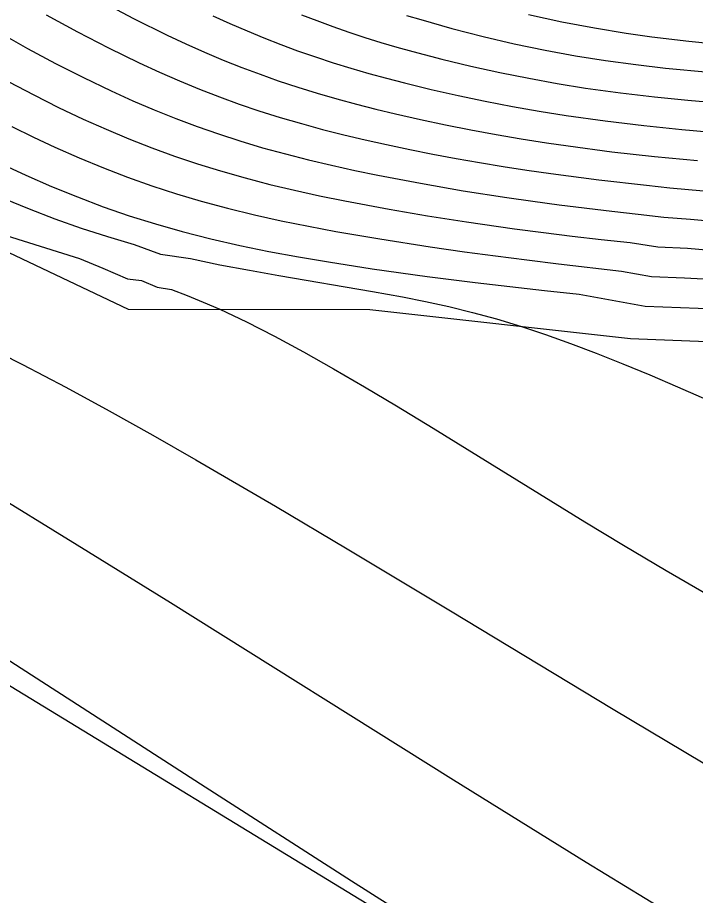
# Model space of a CAD drawing. Extents: x 2356077 to 2359823, y 225951 to 227822.
# Drawn here: x 2357367.09 to 2357382.27, y 226857.4 to 226877.04 of the extents above; entities that cross this region are included whole.
import ezdxf

# ---------------------------------------------------------------- set-up
doc = ezdxf.new("R2010")
doc.units = 0
for name, color, linetype in [('DTM Contours Major', 7, 'Continuous'), ('DTM Contours Minor', 7, 'Continuous'), ('Exist Roads EOP', 7, 'Continuous'), ('PH Exist DTM Breakline', 7, 'Continuous')]:
    doc.layers.add(name, color=color, linetype=linetype)

msp = doc.modelspace()

# ---------------------------------------------------------------- linework, layer by layer
at = {"layer": 'DTM Contours Major'}
for points in [[(2357373.447, 226877.104), (2357373.786, 226876.973), (2357374.147, 226876.841), (2357374.506, 226876.716), (2357374.864, 226876.598), (2357375.223, 226876.486), (2357375.582, 226876.379), (2357375.942, 226876.278), (2357376.588, 226876.108), (2357377.237, 226875.952), (2357377.886, 226875.809), (2357378.533, 226875.681), (2357379.174, 226875.565), (2357379.808, 226875.464), (2357380.586, 226875.355), (2357381.35, 226875.265), (2357382.1, 226875.189), (2357383.971, 226875.027)], [(2357366.889, 226875.604), (2357367.448, 226875.31), (2357368.004, 226875.032), (2357368.558, 226874.77), (2357369.07, 226874.542), (2357369.581, 226874.328), (2357370.091, 226874.129), (2357370.602, 226873.942), (2357371.114, 226873.769), (2357371.628, 226873.609), (2357372.18, 226873.452), (2357372.734, 226873.308), (2357373.291, 226873.176), (2357373.851, 226873.053), (2357374.414, 226872.939), (2357375.406, 226872.754), (2357376.267, 226872.607), (2357377.139, 226872.471), (2357378.218, 226872.316), (2357378.862, 226872.231), (2357379.509, 226872.151), (2357380.156, 226872.076), (2357380.802, 226872.006), (2357381.423, 226871.909), (2357382.092, 226871.882), (2357383.351, 226871.77)], [(2357366.23, 226869.763), (2357367.195, 226869.279), (2357368.166, 226868.769), (2357369.14, 226868.239), (2357370.112, 226867.695), (2357371.08, 226867.143), (2357372.859, 226866.106), (2357374.467, 226865.155), (2357376.784, 226863.764), (2357380.424, 226861.563), (2357384.848, 226858.936), (2357385.926, 226858.298), (2357386.816, 226857.79), (2357387.351, 226857.497), (2357387.89, 226857.215)]]:
    msp.add_lwpolyline(points, dxfattribs=at)
at = {"layer": 'DTM Contours Minor'}
for points in [[(2357368.918, 226877.419), (2357369.681, 226877.019), (2357370.433, 226876.649), (2357370.857, 226876.452), (2357371.276, 226876.267), (2357371.692, 226876.091), (2357372.106, 226875.926), (2357372.516, 226875.772), (2357372.926, 226875.627), (2357373.363, 226875.482), (2357373.799, 226875.347), (2357374.235, 226875.221), (2357374.673, 226875.102), (2357375.111, 226874.991), (2357375.551, 226874.885), (2357376.11, 226874.758), (2357376.672, 226874.639), (2357377.236, 226874.528), (2357377.801, 226874.424), (2357378.367, 226874.327), (2357378.932, 226874.238), (2357379.42, 226874.167), (2357380.392, 226874.04), (2357381.353, 226873.933), (2357382.311, 226873.841)], [(2357378.527, 226877.11), (2357379.273, 226876.947), (2357380.006, 226876.808), (2357380.719, 226876.69), (2357381.29, 226876.609), (2357382.122, 226876.509), (2357383.223, 226876.399)], [(2357367.727, 226877.099), (2357368.427, 226876.718), (2357369.121, 226876.36), (2357369.808, 226876.026), (2357370.262, 226875.818), (2357370.712, 226875.623), (2357371.16, 226875.439), (2357371.606, 226875.266), (2357372.05, 226875.105), (2357372.493, 226874.954), (2357372.968, 226874.805), (2357373.442, 226874.667), (2357373.917, 226874.538), (2357374.394, 226874.418), (2357374.872, 226874.305), (2357375.351, 226874.198), (2357375.869, 226874.089), (2357376.389, 226873.986), (2357376.911, 226873.888), (2357377.435, 226873.795), (2357377.962, 226873.708), (2357378.49, 226873.626), (2357379.027, 226873.548), (2357380.102, 226873.408), (2357381.169, 226873.288), (2357381.697, 226873.234), (2357383.79, 226873.046)], [(2357371.456, 226877.082), (2357371.843, 226876.907), (2357372.226, 226876.742), (2357372.605, 226876.585), (2357372.982, 226876.438), (2357373.357, 226876.299), (2357373.756, 226876.16), (2357374.155, 226876.029), (2357374.553, 226875.906), (2357374.951, 226875.791), (2357375.35, 226875.681), (2357375.751, 226875.577), (2357376.352, 226875.43), (2357376.956, 226875.294), (2357377.561, 226875.168), (2357378.167, 226875.052), (2357378.77, 226874.946), (2357379.37, 226874.851), (2357380.247, 226874.728), (2357381.111, 226874.624), (2357381.962, 226874.537), (2357384.07, 226874.35)], [(2357375.799, 226877.09), (2357376.116, 226876.994), (2357376.813, 226876.795), (2357377.513, 226876.616), (2357378.21, 226876.455), (2357378.902, 226876.312), (2357379.585, 226876.187), (2357380.255, 226876.08), (2357380.933, 226875.987), (2357381.596, 226875.909), (2357382.577, 226875.816)], [(2357366.674, 226876.707), (2357367.307, 226876.352), (2357367.937, 226876.015), (2357368.563, 226875.697), (2357369.184, 226875.399), (2357369.667, 226875.181), (2357370.148, 226874.976), (2357370.627, 226874.784), (2357371.105, 226874.605), (2357371.583, 226874.438), (2357372.061, 226874.282), (2357372.573, 226874.129), (2357373.086, 226873.988), (2357373.602, 226873.857), (2357374.118, 226873.735), (2357374.637, 226873.622), (2357375.158, 226873.514), (2357376.109, 226873.333), (2357377.069, 226873.167), (2357378.041, 226873.015), (2357378.628, 226872.931), (2357379.217, 226872.852), (2357380.397, 226872.709), (2357380.985, 226872.645), (2357381.56, 226872.571), (2357382.16, 226872.531), (2357383.865, 226872.376)], [(2357366.957, 226874.604), (2357367.44, 226874.367), (2357367.922, 226874.142), (2357368.464, 226873.903), (2357369.007, 226873.679), (2357369.551, 226873.471), (2357370.096, 226873.278), (2357370.645, 226873.099), (2357371.196, 226872.934), (2357371.79, 226872.774), (2357372.389, 226872.627), (2357372.992, 226872.493), (2357373.6, 226872.37), (2357374.211, 226872.256), (2357375.199, 226872.086), (2357376.329, 226871.91), (2357377.096, 226871.8), (2357377.791, 226871.706), (2357378.494, 226871.616), (2357379.203, 226871.531), (2357380.613, 226871.369), (2357381.283, 226871.247), (2357382.025, 226871.217), (2357382.732, 226871.181)], [(2357366.869, 226873.699), (2357367.27, 226873.513), (2357367.847, 226873.261), (2357368.425, 226873.026), (2357369.005, 226872.808), (2357369.589, 226872.607), (2357370.177, 226872.422), (2357370.77, 226872.253), (2357371.412, 226872.089), (2357372.061, 226871.941), (2357372.717, 226871.807), (2357373.38, 226871.685), (2357374.049, 226871.572), (2357375.027, 226871.421), (2357376.257, 226871.25), (2357377.332, 226871.113), (2357378.885, 226870.932), (2357379.667, 226870.848), (2357381.14, 226870.584), (2357383.512, 226870.491)], [(2357366.778, 226872.994), (2357367.345, 226872.759), (2357367.922, 226872.539), (2357368.507, 226872.332), (2357369.1, 226872.14), (2357369.7, 226871.964), (2357370.285, 226871.748), (2357370.96, 226871.649), (2357371.618, 226871.511), (2357372.278, 226871.385), (2357372.936, 226871.269), (2357375.037, 226870.914), (2357375.708, 226870.791), (2357376.223, 226870.687), (2357376.744, 226870.573), (2357377.273, 226870.443), (2357377.814, 226870.296), (2357378.37, 226870.129), (2357378.913, 226869.949), (2357379.472, 226869.749), (2357380.047, 226869.531), (2357380.638, 226869.296), (2357381.245, 226869.046), (2357381.868, 226868.781), (2357383.042, 226868.264)], [(2357366.827, 226872.167), (2357368.472, 226871.65), (2357368.994, 226871.435), (2357369.549, 226871.196), (2357369.863, 226871.159), (2357370.215, 226871.008), (2357370.534, 226870.958), (2357370.886, 226870.823), (2357371.246, 226870.676), (2357371.618, 226870.513), (2357372.215, 226870.231), (2357372.841, 226869.912), (2357373.491, 226869.56), (2357374.165, 226869.18), (2357374.859, 226868.776), (2357375.569, 226868.352), (2357376.39, 226867.854), (2357379.792, 226865.759), (2357380.657, 226865.236), (2357381.61, 226864.67), (2357382.555, 226864.121)], [(2357366.334, 226866.523), (2357368.424, 226865.245), (2357370.509, 226863.952), (2357376.848, 226859.985), (2357379.819, 226858.144), (2357382.02, 226856.803)], [(2357361.315, 226866.251), (2357371.288, 226859.824), (2357374.567, 226857.722), (2357377.914, 226855.6), (2357379.716, 226854.478), (2357381.057, 226853.66), (2357382.345, 226852.897), (2357383.56, 226852.203), (2357384.707, 226851.58), (2357385.791, 226851.027), (2357386.818, 226850.546), (2357387.791, 226850.137), (2357388.247, 226849.965), (2357388.696, 226849.807), (2357389.273, 226849.622), (2357389.805, 226849.466), (2357390.812, 226849.195), (2357392.076, 226848.863), (2357392.617, 226848.716), (2357393.189, 226848.555), (2357393.795, 226848.377), (2357394.436, 226848.179), (2357396.878, 226847.346), (2357399.604, 226846.293)]]:
    msp.add_lwpolyline(points, dxfattribs=at)
at = {"layer": 'Exist Roads EOP'}
msp.add_lwpolyline([(2357548.158, 226751.097), (2357465.654, 226801.744), (2357379.741, 226854.27), (2357296.317, 226905.048), (2357214.489, 226955.136), (2357131.706, 227005.719), (2357050.471, 227054.837), (2356971.347, 227103.361), (2356888.766, 227153.021), (2356805.008, 227204.071), (2356729.232, 227250.322), (2356641.873, 227303.321), (2356558.204, 227353.943), (2356475.441, 227404.348), (2356389.192, 227456.864), (2356305.906, 227507.596), (2356229.771, 227554.142)], dxfattribs=at)
at = {"layer": 'PH Exist DTM Breakline'}
msp.add_lwpolyline([(2357365.392, 226872.49), (2357369.563, 226870.517), (2357374.975, 226870.508), (2357380.81, 226869.857), (2357386.515, 226869.632), (2357387.73, 226869.059), (2357389.41, 226864.701), (2357390.427, 226860.987), (2357393.851, 226858.766), (2357397.061, 226857.525), (2357399.127, 226858.405), (2357399.503, 226861.002), (2357398.629, 226862.763), (2357399.794, 226863.729), (2357402.839, 226862.024), (2357407.024, 226857.641), (2357411.434, 226855.064), (2357422.114, 226848.802), (2357430.033, 226844.128), (2357440.834, 226836.798)], dxfattribs=at)

doc.saveas('drawing.dxf')
